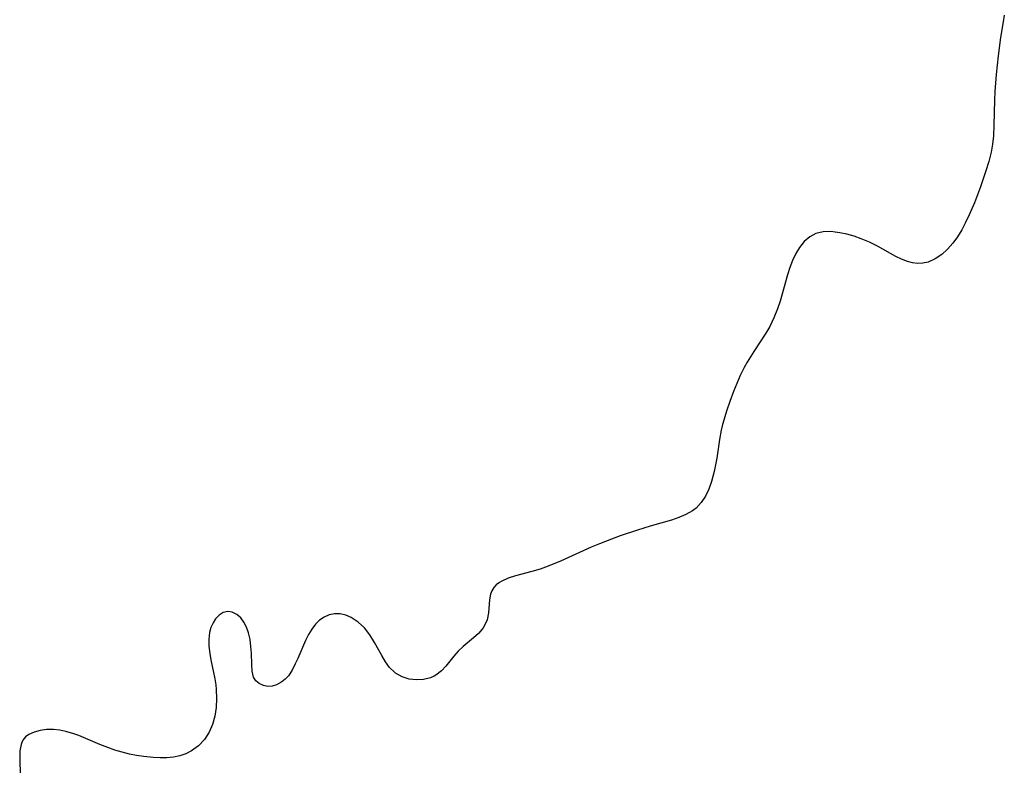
# Model space of a CAD drawing. Header units: metres. Extents: x 1073367 to 1082519, y 1569854 to 1574957.
# Tile 797 of 1056: x 1081099 to 1081285, y 1571878 to 1572019. Entities that reach past the tile are written whole.
import ezdxf

# ---------------------------------------------------------------- set-up
doc = ezdxf.new("R2010")
doc.units = ezdxf.units.M
doc.layers.add('CGG_CurvaNivelLidar_v1', color=253, linetype='Continuous', lineweight=30)

msp = doc.modelspace()

# ---------------------------------------------------------------- linework, layer by layer
at = {"layer": 'CGG_CurvaNivelLidar_v1'}
for p, q in [((1081285.0526, 1572019.4757, 75.5), (1081284.8293, 1572018.2764, 75.5)), ((1081284.8293, 1572018.2764, 75.5), (1081284.3448, 1572015.2731, 75.5)), ((1081284.3448, 1572015.2731, 75.5), (1081283.8782, 1572011.851, 75.5)), ((1081283.8782, 1572011.851, 75.5), (1081283.519, 1572008.3241, 75.5)), ((1081283.519, 1572008.3241, 75.5), (1081283.2915, 1572005.0915, 75.5)), ((1081283.2915, 1572005.0915, 75.5), (1081283.22, 1572003.4774, 75.5)), ((1081283.22, 1572003.4774, 75.5), (1081283.1055, 1571998.747, 75.5)), ((1081283.1055, 1571998.747, 75.5), (1081283.001, 1571996.7602, 75.5)), ((1081283.001, 1571996.7602, 75.5), (1081282.8463, 1571995.2243, 75.5)), ((1081282.8463, 1571995.2243, 75.5), (1081282.5928, 1571993.7158, 75.5)), ((1081282.5928, 1571993.7158, 75.5), (1081282.134, 1571991.9452, 75.5)), ((1081282.134, 1571991.9452, 75.5), (1081281.5714, 1571990.1866, 75.5)), ((1081281.5714, 1571990.1866, 75.5), (1081280.5381, 1571987.1512, 75.5)), ((1081280.5381, 1571987.1512, 75.5), (1081279.4075, 1571984.1153, 75.5)), ((1081279.4075, 1571984.1153, 75.5), (1081278.4506, 1571981.8654, 75.5)), ((1081278.4506, 1571981.8654, 75.5), (1081277.7646, 1571980.4299, 75.5)), ((1081277.7646, 1571980.4299, 75.5), (1081277.0268, 1571979.0466, 75.5)), ((1081249.4989, 1571978.3358, 75.5), (1081248.3528, 1571977.7123, 75.5)), ((1081250.8694, 1571978.6734, 75.5), (1081249.4989, 1571978.3358, 75.5)), ((1081252.3488, 1571978.7179, 75.5), (1081250.8694, 1571978.6734, 75.5)), ((1081253.1854, 1571978.6418, 75.5), (1081252.3488, 1571978.7179, 75.5)), ((1081254.0396, 1571978.5114, 75.5), (1081253.1854, 1571978.6418, 75.5)), ((1081255.3796, 1571978.2288, 75.5), (1081254.0396, 1571978.5114, 75.5)), ((1081256.7356, 1571977.851, 75.5), (1081255.3796, 1571978.2288, 75.5)), ((1081277.0268, 1571979.0466, 75.5), (1081276.2287, 1571977.7341, 75.5)), ((1081247.3361, 1571976.8304, 75.5), (1081246.4492, 1571975.7394, 75.5)), ((1081248.3528, 1571977.7123, 75.5), (1081247.3361, 1571976.8304, 75.5)), ((1081258.0888, 1571977.3739, 75.5), (1081256.7356, 1571977.851, 75.5)), ((1081259.6161, 1571976.7047, 75.5), (1081258.0888, 1571977.3739, 75.5)), ((1081261.1116, 1571975.9429, 75.5), (1081259.6161, 1571976.7047, 75.5)), ((1081275.3577, 1571976.5164, 75.5), (1081274.3718, 1571975.3899, 75.5)), ((1081276.2287, 1571977.7341, 75.5), (1081275.3577, 1571976.5164, 75.5)), ((1081245.7436, 1571974.5715, 75.5), (1081245.1406, 1571973.2882, 75.5)), ((1081246.4492, 1571975.7394, 75.5), (1081245.7436, 1571974.5715, 75.5)), ((1081264.5975, 1571974.0392, 75.5), (1081261.1116, 1571975.9429, 75.5)), ((1081273.3012, 1571974.4179, 75.5), (1081272.042, 1571973.5675, 75.5)), ((1081274.3718, 1571975.3899, 75.5), (1081273.3012, 1571974.4179, 75.5)), ((1081245.1406, 1571973.2882, 75.5), (1081244.6434, 1571971.9723, 75.5)), ((1081265.6946, 1571973.5172, 75.5), (1081264.5975, 1571974.0392, 75.5)), ((1081266.7846, 1571973.0961, 75.5), (1081265.6946, 1571973.5172, 75.5)), ((1081267.7359, 1571972.8396, 75.5), (1081266.7846, 1571973.0961, 75.5)), ((1081268.6818, 1571972.7168, 75.5), (1081267.7359, 1571972.8396, 75.5)), ((1081269.7034, 1571972.7609, 75.5), (1081268.6818, 1571972.7168, 75.5)), ((1081270.7034, 1571972.9839, 75.5), (1081269.7034, 1571972.7609, 75.5)), ((1081272.042, 1571973.5675, 75.5), (1081270.7034, 1571972.9839, 75.5)), ((1081244.2029, 1571970.5988, 75.5), (1081242.7735, 1571965.6232, 75.5)), ((1081244.6434, 1571971.9723, 75.5), (1081244.2029, 1571970.5988, 75.5)), ((1081242.7735, 1571965.6232, 75.5), (1081242.2947, 1571964.1814, 75.5)), ((1081242.2947, 1571964.1814, 75.5), (1081241.62, 1571962.4719, 75.5)), ((1081241.62, 1571962.4719, 75.5), (1081240.8224, 1571960.8268, 75.5)), ((1081240.0986, 1571959.5822, 75.5), (1081237.8082, 1571956.1219, 75.5)), ((1081240.8224, 1571960.8268, 75.5), (1081240.0986, 1571959.5822, 75.5)), ((1081237.8082, 1571956.1219, 75.5), (1081236.5535, 1571954.0862, 75.5)), ((1081236.5535, 1571954.0862, 75.5), (1081236.0103, 1571953.0937, 75.5)), ((1081236.0103, 1571953.0937, 75.5), (1081235.2765, 1571951.6128, 75.5)), ((1081235.2765, 1571951.6128, 75.5), (1081234.6016, 1571950.0986, 75.5)), ((1081233.976, 1571948.5603, 75.5), (1081233.2746, 1571946.6739, 75.5)), ((1081234.6016, 1571950.0986, 75.5), (1081233.976, 1571948.5603, 75.5)), ((1081233.2746, 1571946.6739, 75.5), (1081232.7267, 1571945.0603, 75.5)), ((1081232.7267, 1571945.0603, 75.5), (1081231.927, 1571942.37, 75.5)), ((1081231.6652, 1571941.2929, 75.5), (1081231.3389, 1571939.5432, 75.5)), ((1081231.927, 1571942.37, 75.5), (1081231.6652, 1571941.2929, 75.5)), ((1081231.3389, 1571939.5432, 75.5), (1081230.8246, 1571936.0362, 75.5)), ((1081230.8246, 1571936.0362, 75.5), (1081230.6027, 1571934.7637, 75.5)), ((1081230.3451, 1571933.5125, 75.5), (1081229.8613, 1571931.6507, 75.5)), ((1081230.6027, 1571934.7637, 75.5), (1081230.3451, 1571933.5125, 75.5)), ((1081229.8613, 1571931.6507, 75.5), (1081229.3438, 1571930.2089, 75.5)), ((1081229.3438, 1571930.2089, 75.5), (1081228.6981, 1571928.8687, 75.5)), ((1081228.6981, 1571928.8687, 75.5), (1081227.9081, 1571927.6612, 75.5)), ((1081226.2313, 1571926.0704, 75.5), (1081225.0261, 1571925.3795, 75.5)), ((1081226.9486, 1571926.6261, 75.5), (1081226.2313, 1571926.0704, 75.5)), ((1081227.9081, 1571927.6612, 75.5), (1081226.9486, 1571926.6261, 75.5)), ((1081222.2851, 1571924.3366, 75.5), (1081218.2737, 1571923.1831, 75.5)), ((1081223.7, 1571924.8163, 75.5), (1081222.2851, 1571924.3366, 75.5)), ((1081225.0261, 1571925.3795, 75.5), (1081223.7, 1571924.8163, 75.5)), ((1081215.9182, 1571922.4596, 75.5), (1081212.6458, 1571921.3701, 75.5)), ((1081218.2737, 1571923.1831, 75.5), (1081215.9182, 1571922.4596, 75.5)), ((1081211.0109, 1571920.7848, 75.5), (1081208.7179, 1571919.9028, 75.5)), ((1081212.6458, 1571921.3701, 75.5), (1081211.0109, 1571920.7848, 75.5)), ((1081207.153, 1571919.2444, 75.5), (1081201.3977, 1571916.6345, 75.5)), ((1081208.7179, 1571919.9028, 75.5), (1081207.153, 1571919.2444, 75.5)), ((1081197.5348, 1571915.1258, 75.5), (1081195.944, 1571914.6527, 75.5)), ((1081199.0681, 1571915.6659, 75.5), (1081197.5348, 1571915.1258, 75.5)), ((1081201.3977, 1571916.6345, 75.5), (1081199.0681, 1571915.6659, 75.5)), ((1081191.5334, 1571913.3795, 75.5), (1081190.3159, 1571912.8579, 75.5)), ((1081192.9075, 1571913.8225, 75.5), (1081191.5334, 1571913.3795, 75.5)), ((1081195.944, 1571914.6527, 75.5), (1081192.9075, 1571913.8225, 75.5)), ((1081188.7742, 1571911.6508, 75.5), (1081188.4184, 1571911.0505, 75.5)), ((1081189.2673, 1571912.1699, 75.5), (1081188.7742, 1571911.6508, 75.5)), ((1081189.8828, 1571912.6148, 75.5), (1081189.2673, 1571912.1699, 75.5)), ((1081190.3159, 1571912.8579, 75.5), (1081189.8828, 1571912.6148, 75.5)), ((1081188.0086, 1571909.2978, 75.5), (1081187.8077, 1571906.8569, 75.5)), ((1081188.1853, 1571910.3852, 75.5), (1081188.0086, 1571909.2978, 75.5)), ((1081188.4184, 1571911.0505, 75.5), (1081188.1853, 1571910.3852, 75.5)), ((1081136.3369, 1571905.7623, 75.5), (1081135.8506, 1571905.0088, 75.5)), ((1081137.0201, 1571906.4592, 75.5), (1081136.3369, 1571905.7623, 75.5)), ((1081137.7925, 1571906.9263, 75.5), (1081137.0201, 1571906.4592, 75.5)), ((1081138.6177, 1571907.122, 75.5), (1081137.7925, 1571906.9263, 75.5)), ((1081139.4842, 1571907.0033, 75.5), (1081138.6177, 1571907.122, 75.5)), ((1081140.323, 1571906.5922, 75.5), (1081139.4842, 1571907.0033, 75.5)), ((1081141.0858, 1571905.9269, 75.5), (1081140.323, 1571906.5922, 75.5)), ((1081141.6867, 1571905.1123, 75.5), (1081141.0858, 1571905.9269, 75.5)), ((1081156.8148, 1571906.0767, 75.5), (1081155.9404, 1571905.4814, 75.5)), ((1081157.7603, 1571906.4851, 75.5), (1081156.8148, 1571906.0767, 75.5)), ((1081158.753, 1571906.6917, 75.5), (1081157.7603, 1571906.4851, 75.5)), ((1081159.8224, 1571906.6768, 75.5), (1081158.753, 1571906.6917, 75.5)), ((1081160.8912, 1571906.4411, 75.5), (1081159.8224, 1571906.6768, 75.5)), ((1081161.9311, 1571906.0028, 75.5), (1081160.8912, 1571906.4411, 75.5)), ((1081163.2226, 1571905.1389, 75.5), (1081161.9311, 1571906.0028, 75.5)), ((1081187.5316, 1571905.5832, 75.5), (1081187.1134, 1571904.5881, 75.5)), ((1081187.8077, 1571906.8569, 75.5), (1081187.5316, 1571905.5832, 75.5)), ((1081135.469, 1571904.1362, 75.5), (1081135.2052, 1571903.1667, 75.5)), ((1081135.8506, 1571905.0088, 75.5), (1081135.469, 1571904.1362, 75.5)), ((1081142.1774, 1571904.1487, 75.5), (1081141.6867, 1571905.1123, 75.5)), ((1081142.553, 1571903.0767, 75.5), (1081142.1774, 1571904.1487, 75.5)), ((1081154.4571, 1571903.7963, 75.5), (1081153.843, 1571902.7755, 75.5)), ((1081155.1542, 1571904.7095, 75.5), (1081154.4571, 1571903.7963, 75.5)), ((1081155.9404, 1571905.4814, 75.5), (1081155.1542, 1571904.7095, 75.5)), ((1081164.3948, 1571904.0185, 75.5), (1081163.2226, 1571905.1389, 75.5)), ((1081165.4226, 1571902.7046, 75.5), (1081164.3948, 1571904.0185, 75.5)), ((1081186.6063, 1571903.7996, 75.5), (1081185.8965, 1571902.9772, 75.5)), ((1081186.7907, 1571904.0577, 75.5), (1081186.6063, 1571903.7996, 75.5)), ((1081187.1134, 1571904.5881, 75.5), (1081186.7907, 1571904.0577, 75.5)), ((1081135.2052, 1571903.1667, 75.5), (1081135.0576, 1571901.915, 75.5)), ((1081135.0576, 1571901.915, 75.5), (1081135.0702, 1571900.5868, 75.5)), ((1081142.8293, 1571901.8311, 75.5), (1081142.553, 1571903.0767, 75.5)), ((1081153.843, 1571902.7755, 75.5), (1081153.297, 1571901.6645, 75.5)), ((1081166.282, 1571901.2902, 75.5), (1081165.4226, 1571902.7046, 75.5)), ((1081184.9868, 1571902.1373, 75.5), (1081183.0224, 1571900.5194, 75.5)), ((1081185.8965, 1571902.9772, 75.5), (1081184.9868, 1571902.1373, 75.5)), ((1081135.0702, 1571900.5868, 75.5), (1081135.2197, 1571899.2115, 75.5)), ((1081142.9974, 1571900.5459, 75.5), (1081142.8293, 1571901.8311, 75.5)), ((1081143.0916, 1571899.2656, 75.5), (1081142.9974, 1571900.5459, 75.5)), ((1081153.297, 1571901.6645, 75.5), (1081151.8439, 1571898.2735, 75.5)), ((1081167.6524, 1571898.8146, 75.5), (1081166.282, 1571901.2902, 75.5)), ((1081183.0224, 1571900.5194, 75.5), (1081182.085, 1571899.6462, 75.5)), ((1081135.2197, 1571899.2115, 75.5), (1081135.436, 1571898.0238, 75.5)), ((1081143.1437, 1571897.1288, 75.5), (1081143.0916, 1571899.2656, 75.5)), ((1081151.8439, 1571898.2735, 75.5), (1081151.3629, 1571897.2443, 75.5)), ((1081168.3725, 1571897.6401, 75.5), (1081167.6524, 1571898.8146, 75.5)), ((1081181.2714, 1571898.7287, 75.5), (1081179.7401, 1571896.8256, 75.5)), ((1081182.085, 1571899.6462, 75.5), (1081181.2714, 1571898.7287, 75.5)), ((1081135.436, 1571898.0238, 75.5), (1081136.1944, 1571894.4667, 75.5)), ((1081143.22, 1571895.8602, 75.5), (1081143.1437, 1571897.1288, 75.5)), ((1081151.3629, 1571897.2443, 75.5), (1081150.7486, 1571896.071, 75.5)), ((1081169.1584, 1571896.5762, 75.5), (1081168.3725, 1571897.6401, 75.5)), ((1081170.0455, 1571895.6809, 75.5), (1081169.1584, 1571896.5762, 75.5)), ((1081179.7401, 1571896.8256, 75.5), (1081178.9229, 1571895.9555, 75.5)), ((1081136.1944, 1571894.4667, 75.5), (1081136.3711, 1571893.3193, 75.5)), ((1081143.5035, 1571894.771, 75.5), (1081143.22, 1571895.8602, 75.5)), ((1081143.9549, 1571894.0751, 75.5), (1081143.5035, 1571894.771, 75.5)), ((1081150.0593, 1571895.0288, 75.5), (1081149.4829, 1571894.3811, 75.5)), ((1081150.7486, 1571896.071, 75.5), (1081150.0593, 1571895.0288, 75.5)), ((1081170.2818, 1571895.4954, 75.5), (1081170.0455, 1571895.6809, 75.5)), ((1081171.4863, 1571894.8096, 75.5), (1081170.2818, 1571895.4954, 75.5)), ((1081172.809, 1571894.3939, 75.5), (1081171.4863, 1571894.8096, 75.5)), ((1081176.883, 1571894.6414, 75.5), (1081175.5657, 1571894.3032, 75.5)), ((1081177.5423, 1571894.9404, 75.5), (1081176.883, 1571894.6414, 75.5)), ((1081177.8914, 1571895.1442, 75.5), (1081177.5423, 1571894.9404, 75.5)), ((1081178.9229, 1571895.9555, 75.5), (1081177.8914, 1571895.1442, 75.5)), ((1081136.3711, 1571893.3193, 75.5), (1081136.4597, 1571892.4501, 75.5)), ((1081144.5825, 1571893.5367, 75.5), (1081143.9549, 1571894.0751, 75.5)), ((1081145.3397, 1571893.1725, 75.5), (1081144.5825, 1571893.5367, 75.5)), ((1081146.1852, 1571893.008, 75.5), (1081145.3397, 1571893.1725, 75.5)), ((1081147.0108, 1571893.0557, 75.5), (1081146.1852, 1571893.008, 75.5)), ((1081147.845, 1571893.2926, 75.5), (1081147.0108, 1571893.0557, 75.5)), ((1081148.8495, 1571893.8466, 75.5), (1081147.845, 1571893.2926, 75.5)), ((1081149.4829, 1571894.3811, 75.5), (1081148.8495, 1571893.8466, 75.5)), ((1081174.1883, 1571894.2261, 75.5), (1081172.809, 1571894.3939, 75.5)), ((1081175.5657, 1571894.3032, 75.5), (1081174.1883, 1571894.2261, 75.5)), ((1081136.515, 1571890.7362, 75.5), (1081136.4182, 1571889.0394, 75.5)), ((1081136.4597, 1571892.4501, 75.5), (1081136.515, 1571890.7362, 75.5)), ((1081136.4182, 1571889.0394, 75.5), (1081136.1684, 1571887.388, 75.5)), ((1081136.1684, 1571887.388, 75.5), (1081135.7533, 1571885.8143, 75.5)), ((1081135.7533, 1571885.8143, 75.5), (1081135.1454, 1571884.3595, 75.5)), ((1081100.4902, 1571883.4937, 75.5), (1081100.0009, 1571882.8802, 75.5)), ((1081101.1391, 1571883.9689, 75.5), (1081100.4902, 1571883.4937, 75.5)), ((1081102.1109, 1571884.4076, 75.5), (1081101.1391, 1571883.9689, 75.5)), ((1081103.2375, 1571884.7085, 75.5), (1081102.1109, 1571884.4076, 75.5)), ((1081104.4787, 1571884.8686, 75.5), (1081103.2375, 1571884.7085, 75.5)), ((1081105.8012, 1571884.876, 75.5), (1081104.4787, 1571884.8686, 75.5)), ((1081106.9361, 1571884.757, 75.5), (1081105.8012, 1571884.876, 75.5)), ((1081108.0937, 1571884.5315, 75.5), (1081106.9361, 1571884.757, 75.5)), ((1081109.6081, 1571884.0943, 75.5), (1081108.0937, 1571884.5315, 75.5)), ((1081110.5712, 1571883.7399, 75.5), (1081109.6081, 1571884.0943, 75.5)), ((1081114.4949, 1571882.0844, 75.5), (1081110.5712, 1571883.7399, 75.5)), ((1081135.1454, 1571884.3595, 75.5), (1081134.2443, 1571882.9836, 75.5)), ((1081099.6588, 1571882.0737, 75.5), (1081099.4444, 1571880.8885, 75.5)), ((1081099.7803, 1571882.4291, 75.5), (1081099.6588, 1571882.0737, 75.5)), ((1081100.0009, 1571882.8802, 75.5), (1081099.7803, 1571882.4291, 75.5)), ((1081116.0145, 1571881.4833, 75.5), (1081114.4949, 1571882.0844, 75.5)), ((1081117.3631, 1571881.0132, 75.5), (1081116.0145, 1571881.4833, 75.5)), ((1081133.1102, 1571881.8057, 75.5), (1081131.7775, 1571880.8536, 75.5)), ((1081134.2443, 1571882.9836, 75.5), (1081133.1102, 1571881.8057, 75.5)), ((1081099.4444, 1571880.8885, 75.5), (1081099.3987, 1571879.742, 75.5)), ((1081099.3987, 1571879.742, 75.5), (1081099.434, 1571878.5066, 75.5)), ((1081118.7307, 1571880.602, 75.5), (1081117.3631, 1571881.0132, 75.5)), ((1081120.0869, 1571880.2603, 75.5), (1081118.7307, 1571880.602, 75.5)), ((1081121.4486, 1571879.982, 75.5), (1081120.0869, 1571880.2603, 75.5)), ((1081122.8085, 1571879.7701, 75.5), (1081121.4486, 1571879.982, 75.5)), ((1081124.5604, 1571879.5969, 75.5), (1081122.8085, 1571879.7701, 75.5)), ((1081125.8597, 1571879.5376, 75.5), (1081124.5604, 1571879.5969, 75.5)), ((1081128.3703, 1571879.6823, 75.5), (1081127.1324, 1571879.5572, 75.5)), ((1081129.5696, 1571879.9391, 75.5), (1081128.3703, 1571879.6823, 75.5)), ((1081130.7106, 1571880.3294, 75.5), (1081129.5696, 1571879.9391, 75.5)), ((1081131.7775, 1571880.8536, 75.5), (1081130.7106, 1571880.3294, 75.5)), ((1081099.434, 1571878.5066, 75.5), (1081099.5737, 1571875.8415, 75.5)), ((1081127.1324, 1571879.5572, 75.5), (1081125.8597, 1571879.5376, 75.5))]:
    msp.add_line(p, q, dxfattribs=at)

doc.saveas('drawing.dxf')
